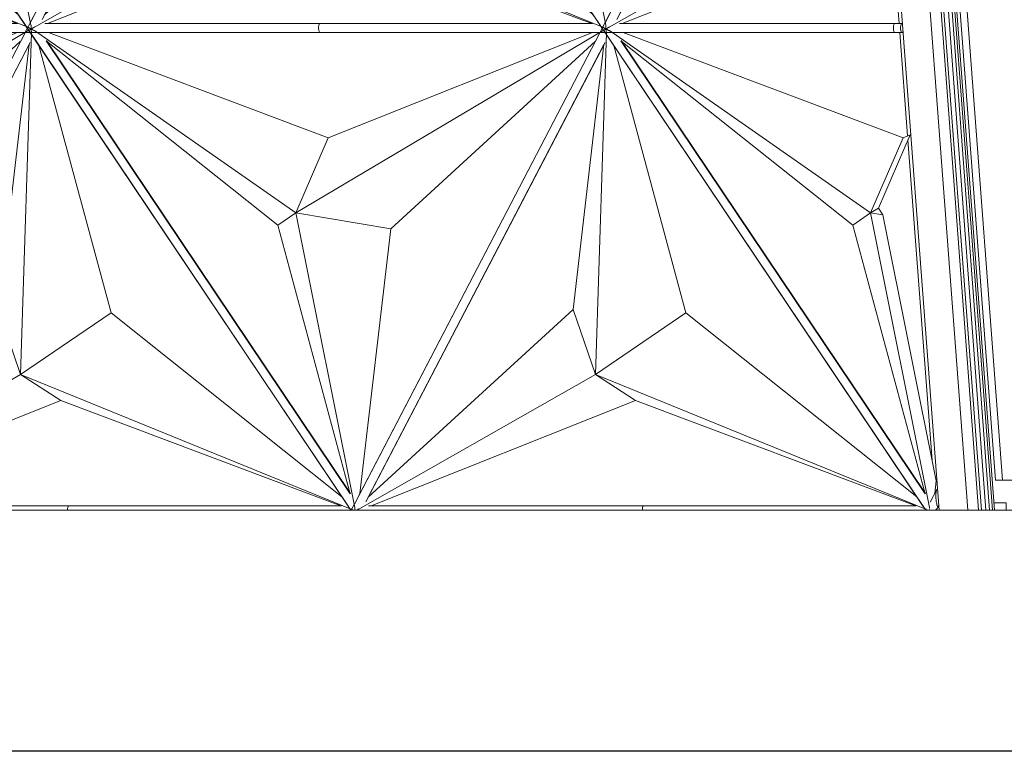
# Model space of a CAD drawing. Header units: inches. Extents: x 424 to 2043, y -237 to 445.
# Tile 303 of 656: x 728.75 to 735.28, y 151.58 to 156.43. Entities that reach past the tile are written whole.
import ezdxf

# ---------------------------------------------------------------- set-up
doc = ezdxf.new("R2010")
doc.units = ezdxf.units.IN
doc.header["$MEASUREMENT"] = 0
for name, color, linetype, lineweight in [('A-GENM', 13, 'Continuous', 9), ('A-GLAZ-CURT', 52, 'Continuous', 9), ('A-GLAZ-CWMG', 51, 'Continuous', 9), ('A-WALL', 113, 'Continuous', 9)]:
    doc.layers.add(name, color=color, linetype=linetype, lineweight=lineweight)

# ---------------------------------------------------------------- blocks, each defined once
blk = doc.blocks.new('Generic Models 1 - Generic Models 1-135348-West')
at = {"layer": 'A-GENM'}
blk.add_line((-0.1133, 1.6), (13.1597, 1.6), dxfattribs=at)
blk = doc.blocks.new('Generic Models 2 - Generic Models 2-140614-West')
at = {"layer": 'A-GENM'}
for p, q in [((5.1711, 17.813), (6.3925, 1.6)), ((6.582, 1.6), (5.3606, 17.813)), ((6.6546, 1.6), (5.4386, 17.7419)), ((5.4608, 17.6946), (6.6733, 1.6)), ((6.7029, 1.6), (5.4905, 17.6946)), ((5.5198, 17.6321), (6.7276, 1.6)), ((6.7466, 1.6), (5.5389, 17.6321)), ((5.5539, 17.6), (6.7593, 1.6))]:
    blk.add_line(p, q, dxfattribs=at)
blk = doc.blocks.new('Generic Models 4 - Generic Models 4-152240-West')
at = {"layer": 'A-GENM'}
for p, q in [((6.766, 1.8), (6.2908, 8.1078)), ((6.337, 8.1078), (6.8122, 1.8)), ((6.8122, 1.8), (6.766, 1.8)), ((6.8122, 1.8), (7.8197, 1.8))]:
    blk.add_line(p, q, dxfattribs=at)
blk = doc.blocks.new('Rectangular Mullion - 50 x 150mm-153543-West')
at = {"layer": 'A-GLAZ-CWMG'}
for q in [(6.7555, 1.65), (6.8375, 1.6)]:
    blk.add_line((6.8375, 1.65), q, dxfattribs=at)
blk = doc.blocks.new('Family2 - Family2-V146-West')
at = {"layer": 'A-GLAZ-CURT'}
for p, q in [((-7.3081, 4.8243), (-5.1068, 1.5462)), ((-7.2423, 4.7831), (-5.5092, 3.5734)), ((-7.2423, 4.7831), (-5.5092, 3.5734)), ((-5.3479, 4.83), (-7.1746, 4.83)), ((-5.3501, 4.8293), (-7.1572, 4.8293)), ((-3.4696, 4.7831), (-5.5092, 3.5734)), ((-3.4696, 4.7831), (-5.5092, 3.5734)), ((-3.543, 4.8293), (-5.3501, 4.8293)), ((-3.5397, 4.83), (-5.3479, 4.83)), ((-7.2062, 4.77), (-5.3479, 4.77)), ((-5.6272, 3.4906), (-7.1657, 4.7156)), ((-5.1472, 1.7096), (-7.1657, 4.7156)), ((-5.1449, 1.7104), (-7.1641, 4.7176)), ((-5.293, 4.0716), (-7.1509, 4.77)), ((-5.3479, 4.77), (-3.4926, 4.77)), ((-5.293, 4.0716), (-3.5404, 4.77)), ((-3.4904, 4.7687), (-5.1128, 1.6535)), ((-4.8783, 3.468), (-3.5197, 4.7121)), ((-5.0436, 1.6566), (-3.4563, 4.7042)), ((-5.0283, 1.6871), (-3.4636, 4.6913)), ((-5.5092, 3.5734), (-5.293, 4.0716)), ((-5.5092, 3.5734), (-5.293, 4.0716)), ((-5.6272, 3.4906), (-5.5092, 3.5734)), ((-5.5092, 3.5734), (-5.6272, 3.4906)), ((-5.5092, 3.5734), (-5.1176, 1.6189)), ((-4.8783, 3.468), (-5.5092, 3.5734)), ((-5.5092, 3.5734), (-5.1176, 1.6189)), ((-5.5092, 3.5734), (-4.8783, 3.468)), ((-5.1472, 1.7096), (-5.6272, 3.4906)), ((-5.0833, 1.7099), (-4.8783, 3.468)), ((-5.1027, 1.5443), (-5.0892, 1.57)), ((-5.1009, 1.5465), (-5.0861, 1.5749))]:
    blk.add_line(p, q, dxfattribs=at)
for start_param, end_param in [(0.222018, 3.141593), (6.243403, 6.505203)]:
    blk.add_ellipse((-5.3479, 4.8), major_axis=(0, 0.03), ratio=0.333723, start_param=start_param, end_param=end_param, dxfattribs=at)
for points, knots in [([(-7.2893, 4.8081), (-7.2879, 4.8071), (-7.2845, 4.8048), (-7.2788, 4.8012), (-7.2723, 4.7973), (-7.2654, 4.7934), (-7.2584, 4.7896), (-7.2514, 4.786), (-7.2449, 4.7829), (-7.2409, 4.7811), (-7.2392, 4.7803)], [0.3428238, 0.3428238, 0.3428238, 0.3428238, 0.375, 0.4166667, 0.4583333, 0.5, 0.5416667, 0.5833333, 0.625, 0.6571762, 0.6571762, 0.6571762, 0.6571762]), ([(-3.4259, 4.808), (-3.4275, 4.8071), (-3.4312, 4.8048), (-3.4371, 4.8012), (-3.4436, 4.7973), (-3.45, 4.7934), (-3.4563, 4.7896), (-3.4623, 4.786), (-3.4674, 4.7829), (-3.4705, 4.7811), (-3.4718, 4.7803)], [0.3430836, 0.3430836, 0.3430836, 0.3430836, 0.375, 0.4166667, 0.4583333, 0.5, 0.5416667, 0.5833333, 0.625, 0.6569164, 0.6569164, 0.6569164, 0.6569164]), ([(-5.1175, 1.6181), (-5.1175, 1.6172), (-5.1175, 1.615), (-5.1174, 1.6117), (-5.1174, 1.6069), (-5.1171, 1.6007), (-5.1166, 1.5934), (-5.116, 1.5861), (-5.1153, 1.5803), (-5.1148, 1.5758), (-5.1141, 1.5715), (-5.1134, 1.5673), (-5.1127, 1.5635), (-5.1118, 1.5599), (-5.111, 1.5566), (-5.1101, 1.5537), (-5.1092, 1.5511), (-5.1083, 1.5488), (-5.1074, 1.5471), (-5.1065, 1.5456), (-5.1049, 1.5438), (-5.1035, 1.5437), (-5.1027, 1.5443)], [-0.6422027, -0.6422027, -0.6422027, -0.6422027, -0.625, -0.6041667, -0.5833333, -0.5416667, -0.5, -0.4583333, -0.4166667, -0.3958333, -0.375, -0.3333333, -0.3125, -0.2916667, -0.25, -0.2291667, -0.2083333, -0.1666667, -0.1458333, -0.125, -0.0833333, 0, 0, 0, 0])]:
    blk.add_open_spline(points, degree=3, knots=knots, dxfattribs=at)
blk.add_open_spline([(-5.1027, 1.5443), (-5.1018, 1.5449), (-5.101, 1.5461), (-5.1003, 1.5479)], degree=3, dxfattribs=at)
blk = doc.blocks.new('Family2 - Family2-V142-West')
at = {"layer": 'A-GLAZ-CURT'}
for p, q in [((-53.0932, 4.8243), (-50.9281, 1.6)), ((-53.0274, 4.7831), (-51.2942, 3.5734)), ((-53.0274, 4.7831), (-51.2942, 3.5734)), ((-51.133, 4.83), (-52.9596, 4.83)), ((-51.1352, 4.8293), (-52.9423, 4.8293)), ((-49.2547, 4.7831), (-51.2942, 3.5734)), ((-49.2547, 4.7831), (-51.2942, 3.5734)), ((-49.3281, 4.8293), (-51.1352, 4.8293)), ((-49.3248, 4.83), (-51.133, 4.83)), ((-52.9913, 4.77), (-51.133, 4.77)), ((-51.4123, 3.4906), (-52.9508, 4.7156)), ((-50.9323, 1.7096), (-52.9508, 4.7156)), ((-50.9299, 1.7104), (-52.9492, 4.7176)), ((-51.0781, 4.0716), (-52.936, 4.77)), ((-51.133, 4.77), (-49.2777, 4.77)), ((-51.0781, 4.0716), (-49.3255, 4.77)), ((-49.2754, 4.7687), (-50.8979, 1.6535)), ((-50.6634, 3.468), (-49.3048, 4.7121)), ((-50.8286, 1.6566), (-49.2414, 4.7042)), ((-50.8133, 1.6871), (-49.2486, 4.6913)), ((-51.2942, 3.5734), (-51.0781, 4.0716)), ((-51.2942, 3.5734), (-51.0781, 4.0716)), ((-51.4123, 3.4906), (-51.2942, 3.5734)), ((-51.2942, 3.5734), (-51.4123, 3.4906)), ((-51.2942, 3.5734), (-50.9027, 1.6189)), ((-50.6634, 3.468), (-51.2942, 3.5734)), ((-51.2942, 3.5734), (-50.9027, 1.6189)), ((-51.2942, 3.5734), (-50.6634, 3.468)), ((-50.9323, 1.7096), (-51.4123, 3.4906)), ((-50.8684, 1.7099), (-50.6634, 3.468))]:
    blk.add_line(p, q, dxfattribs=at)
for start_param, end_param in [(0.222018, 3.141593), (6.243403, 6.505203)]:
    blk.add_ellipse((-51.133, 4.8), major_axis=(0, 0.03), ratio=0.333723, start_param=start_param, end_param=end_param, dxfattribs=at)
for points, knots in [([(-53.0744, 4.8081), (-53.073, 4.8071), (-53.0696, 4.8048), (-53.0639, 4.8012), (-53.0573, 4.7973), (-53.0505, 4.7934), (-53.0435, 4.7896), (-53.0364, 4.786), (-53.03, 4.7829), (-53.026, 4.7811), (-53.0242, 4.7803)], [0.3428238, 0.3428238, 0.3428238, 0.3428238, 0.375, 0.4166667, 0.4583333, 0.5, 0.5416667, 0.5833333, 0.625, 0.6571762, 0.6571762, 0.6571762, 0.6571762]), ([(-49.2109, 4.808), (-49.2125, 4.8071), (-49.2162, 4.8048), (-49.2222, 4.8012), (-49.2286, 4.7973), (-49.2351, 4.7934), (-49.2413, 4.7896), (-49.2473, 4.786), (-49.2525, 4.7829), (-49.2555, 4.7811), (-49.2568, 4.7803)], [0.3430836, 0.3430836, 0.3430836, 0.3430836, 0.375, 0.4166667, 0.4583333, 0.5, 0.5416667, 0.5833333, 0.625, 0.6569164, 0.6569164, 0.6569164, 0.6569164]), ([(-50.9025, 1.6181), (-50.9025, 1.6172), (-50.9026, 1.615), (-50.9025, 1.6117), (-50.9024, 1.6069), (-50.9023, 1.6029), (-50.9021, 1.6002), (-50.9021, 1.6)], [-0.6422027, -0.6422027, -0.6422027, -0.6422027, -0.625, -0.6041667, -0.5833333, -0.5416667, -0.537574, -0.537574, -0.537574, -0.537574])]:
    blk.add_open_spline(points, degree=3, knots=knots, dxfattribs=at)
blk = doc.blocks.new('Family2 - Family2-V140-West')
at = {"layer": 'A-GLAZ-CURT'}
for p, q in [((-62.8728, 8.0243), (-60.6715, 4.7462)), ((-62.807, 7.9831), (-61.0739, 6.7734)), ((-62.807, 7.9831), (-61.0739, 6.7734)), ((-60.9126, 8.03), (-62.7392, 8.03)), ((-60.9148, 8.0293), (-62.7219, 8.0293)), ((-59.0343, 7.9831), (-61.0739, 6.7734)), ((-59.0343, 7.9831), (-61.0739, 6.7734)), ((-59.1077, 8.0293), (-60.9148, 8.0293)), ((-59.1044, 8.03), (-60.9126, 8.03)), ((-62.7709, 7.97), (-60.9126, 7.97)), ((-61.1919, 6.6906), (-62.7304, 7.9156)), ((-60.7119, 4.9096), (-62.7304, 7.9156)), ((-60.7095, 4.9104), (-62.7288, 7.9176)), ((-60.8577, 7.2716), (-62.7156, 7.97)), ((-60.9126, 7.97), (-59.0573, 7.97)), ((-60.8577, 7.2716), (-59.1051, 7.97)), ((-59.0543, 7.97), (-60.6775, 4.8535)), ((-60.443, 6.668), (-59.0844, 7.9121)), ((-60.6083, 4.8566), (-59.021, 7.9042)), ((-60.593, 4.8871), (-59.0283, 7.8913)), ((-61.0739, 6.7734), (-60.8577, 7.2716)), ((-61.0739, 6.7734), (-60.8577, 7.2716)), ((-61.1919, 6.6906), (-61.0739, 6.7734)), ((-61.0739, 6.7734), (-61.1919, 6.6906)), ((-61.0739, 6.7734), (-60.6823, 4.8189)), ((-60.443, 6.668), (-61.0739, 6.7734)), ((-61.0739, 6.7734), (-60.6823, 4.8189)), ((-61.0739, 6.7734), (-60.443, 6.668)), ((-60.7119, 4.9096), (-61.1919, 6.6906)), ((-60.648, 4.9099), (-60.443, 6.668))]:
    blk.add_line(p, q, dxfattribs=at)
for start_param, end_param in [(0.222018, 3.141593), (6.243403, 6.505203)]:
    blk.add_ellipse((-60.9126, 8), major_axis=(0, 0.03), ratio=0.333723, start_param=start_param, end_param=end_param, dxfattribs=at)
for points, knots in [([(-62.854, 8.0081), (-62.8526, 8.0071), (-62.8492, 8.0048), (-62.8435, 8.0012), (-62.837, 7.9973), (-62.8301, 7.9934), (-62.8231, 7.9896), (-62.8161, 7.986), (-62.8096, 7.9829), (-62.8056, 7.9811), (-62.8039, 7.9803)], [0.3428238, 0.3428238, 0.3428238, 0.3428238, 0.375, 0.4166667, 0.4583333, 0.5, 0.5416667, 0.5833333, 0.625, 0.6571762, 0.6571762, 0.6571762, 0.6571762]), ([(-58.9906, 8.008), (-58.9921, 8.0071), (-58.9959, 8.0048), (-59.0018, 8.0012), (-59.0083, 7.9973), (-59.0147, 7.9934), (-59.021, 7.9896), (-59.0269, 7.986), (-59.0321, 7.9829), (-59.0352, 7.9811), (-59.0364, 7.9803)], [0.3430836, 0.3430836, 0.3430836, 0.3430836, 0.375, 0.4166667, 0.4583333, 0.5, 0.5416667, 0.5833333, 0.625, 0.6569164, 0.6569164, 0.6569164, 0.6569164]), ([(-60.6822, 4.8181), (-60.6822, 4.8172), (-60.6822, 4.815), (-60.6821, 4.8117), (-60.6821, 4.8069), (-60.6818, 4.8007), (-60.6813, 4.7934), (-60.6807, 4.7861), (-60.68, 4.7803), (-60.6795, 4.7758), (-60.679, 4.7728), (-60.6787, 4.7709), (-60.6785, 4.7701)], [-0.6422027, -0.6422027, -0.6422027, -0.6422027, -0.625, -0.6041667, -0.5833333, -0.5416667, -0.5, -0.4583333, -0.4166667, -0.3958333, -0.375, -0.3584838, -0.3584838, -0.3584838, -0.3584838])]:
    blk.add_open_spline(points, degree=3, knots=knots, dxfattribs=at)
blk = doc.blocks.new('Family2 - Family2-V151-West')
at = {"layer": 'A-GLAZ-CURT'}
for p, q in [((1.9894, 8.0243), (4.1907, 4.7462)), ((2.0552, 7.9831), (3.7883, 6.7734)), ((2.0552, 7.9831), (3.7883, 6.7734)), ((3.9496, 8.03), (2.1229, 8.03)), ((3.9474, 8.0293), (2.1403, 8.0293)), ((5.8279, 7.9831), (3.7883, 6.7734)), ((5.8279, 7.9831), (3.7883, 6.7734)), ((5.7545, 8.0293), (3.9474, 8.0293)), ((5.7578, 8.03), (3.9496, 8.03)), ((5.882, 7.9826), (5.9067, 8.03)), ((5.8905, 8), (5.9057, 8.0293)), ((5.9067, 8.03), (5.8938, 8.03)), ((5.9057, 8.0293), (5.903, 8.0293)), ((2.0913, 7.97), (3.9496, 7.97)), ((3.6703, 6.6906), (2.1318, 7.9156)), ((4.1503, 4.9096), (2.1318, 7.9156)), ((4.1526, 4.9104), (2.1333, 7.9176)), ((4.0044, 7.2716), (2.1466, 7.97)), ((3.9496, 7.97), (5.8049, 7.97)), ((4.0044, 7.2716), (5.7571, 7.97)), ((5.8078, 7.97), (4.1847, 4.8535)), ((4.4192, 6.668), (5.7778, 7.9121)), ((4.2539, 4.8566), (5.8412, 7.9042)), ((4.2692, 4.8871), (5.8339, 7.8913)), ((3.7883, 6.7734), (4.0044, 7.2716)), ((3.7883, 6.7734), (4.0044, 7.2716)), ((3.6703, 6.6906), (3.7883, 6.7734)), ((3.7883, 6.7734), (3.6703, 6.6906)), ((3.7883, 6.7734), (4.1799, 4.8189)), ((4.4192, 6.668), (3.7883, 6.7734)), ((3.7883, 6.7734), (4.1799, 4.8189)), ((3.7883, 6.7734), (4.4192, 6.668)), ((4.1503, 4.9096), (3.6703, 6.6906)), ((4.2142, 4.9099), (4.4192, 6.668))]:
    blk.add_line(p, q, dxfattribs=at)
for start_param, end_param in [(0.222018, 3.141593), (6.243403, 6.505203)]:
    blk.add_ellipse((3.9496, 8), major_axis=(0, 0.03), ratio=0.333723, start_param=start_param, end_param=end_param, dxfattribs=at)
for points, knots in [([(2.0082, 8.0081), (2.0096, 8.0071), (2.013, 8.0048), (2.0187, 8.0012), (2.0252, 7.9973), (2.0321, 7.9934), (2.0391, 7.9896), (2.0461, 7.986), (2.0526, 7.9829), (2.0566, 7.9811), (2.0583, 7.9803)], [0.3428238, 0.3428238, 0.3428238, 0.3428238, 0.375, 0.4166667, 0.4583333, 0.5, 0.5416667, 0.5833333, 0.625, 0.6571762, 0.6571762, 0.6571762, 0.6571762]), ([(5.8561, 7.9986), (5.8554, 7.9982), (5.8525, 7.9964), (5.8475, 7.9934), (5.8412, 7.9896), (5.8352, 7.986), (5.8301, 7.9829), (5.827, 7.9811), (5.8257, 7.9803)], [0.4442257, 0.4442257, 0.4442257, 0.4442257, 0.4583333, 0.5, 0.5416667, 0.5833333, 0.625, 0.6569164, 0.6569164, 0.6569164, 0.6569164]), ([(5.9057, 8.0293), (5.9049, 8.0287), (5.9032, 8.0276), (5.9007, 8.026), (5.9002, 8.0257)], [0, 0, 0, 0, 0.0833333, 0.1016968, 0.1016968, 0.1016968, 0.1016968]), ([(4.18, 4.8181), (4.18, 4.8172), (4.18, 4.815), (4.18, 4.8117), (4.1801, 4.8069), (4.1804, 4.8007), (4.1808, 4.7934), (4.1815, 4.7861), (4.1821, 4.7803), (4.1827, 4.7758), (4.1832, 4.7728), (4.1835, 4.7709), (4.1836, 4.7701)], [-0.6422027, -0.6422027, -0.6422027, -0.6422027, -0.625, -0.6041667, -0.5833333, -0.5416667, -0.5, -0.4583333, -0.4166667, -0.3958333, -0.375, -0.3584838, -0.3584838, -0.3584838, -0.3584838])]:
    blk.add_open_spline(points, degree=3, knots=knots, dxfattribs=at)
for points in [[(5.8731, 8.0089), (5.8726, 8.0086), (5.8721, 8.0083), (5.8716, 8.008)], [(5.8846, 8.016), (5.8843, 8.0158), (5.8839, 8.0156), (5.8835, 8.0153)], [(5.9066, 8.03), (5.9069, 8.0301), (5.9066, 8.0298), (5.9057, 8.0293)]]:
    blk.add_open_spline(points, degree=3, dxfattribs=at)
blk = doc.blocks.new('Family2 - Family2-V156-West')
at = {"layer": 'A-GLAZ-CURT'}
for p, q in [((0.3608, 4.8372), (0.3267, 4.7717)), ((0.3693, 4.8535), (0.3618, 4.8392)), ((0.3251, 4.7687), (-1.3048, 1.6392)), ((0.2957, 2.5007), (0.3683, 4.7702)), ((0.2957, 2.5007), (0.3683, 4.7702)), ((0.3752, 4.7462), (2.4715, 1.6243)), ((2.4836, 1.7096), (0.4651, 4.7156)), ((2.486, 1.7104), (0.4667, 4.7176)), ((-1.2281, 1.6566), (0.3591, 4.7042)), ((-1.2128, 1.6871), (0.3518, 4.6913)), ((0.3518, 4.6913), (0.1467, 2.932)), ((0.4173, 4.6838), (0.8956, 2.9094)), ((0.1467, 2.932), (-1.2128, 1.6871)), ((0.1467, 2.932), (0.2957, 2.5007)), ((0.2957, 2.5007), (0.1467, 2.932)), ((0.8956, 2.9094), (0.2957, 2.5007)), ((0.2957, 2.5007), (0.8956, 2.9094)), ((0.8956, 2.9094), (2.4285, 1.6889)), ((-1.2789, 1.6054), (0.2957, 2.5007)), ((-1.2789, 1.6054), (0.2957, 2.5007)), ((2.493, 1.6049), (0.2957, 2.5007)), ((0.2957, 2.5007), (0.5614, 2.3284)), ((2.493, 1.6049), (0.2957, 2.5007)), ((0.2957, 2.5007), (0.5614, 2.3284)), ((0.5614, 2.3284), (-1.193, 1.6293)), ((0.5614, 2.3284), (2.4212, 1.6293)), ((-1.3059, 1.6372), (-1.3409, 1.57)), ((-1.3409, 1.57), (-0.1133, 1.57)), ((0.6163, 1.63), (-1.2104, 1.63)), ((0.6141, 1.6293), (-1.193, 1.6293)), ((2.4212, 1.6293), (0.6141, 1.6293)), ((2.4245, 1.63), (0.6163, 1.63))]:
    blk.add_line(p, q, dxfattribs=at)
for start_param, end_param in [(0.222018, 1.571066), (6.243403, 6.505203)]:
    blk.add_ellipse((0.6163, 1.6), major_axis=(0, 0.03), ratio=0.333723, start_param=start_param, end_param=end_param, dxfattribs=at)
for points, knots in [([(0.3682, 4.7701), (0.3681, 4.7709), (0.3678, 4.7728), (0.3673, 4.7758), (0.3667, 4.7803), (0.366, 4.7861), (0.3654, 4.7934), (0.365, 4.8007), (0.3647, 4.8069), (0.3646, 4.8117), (0.3646, 4.815), (0.3646, 4.8172), (0.3646, 4.8181)], [-0.6415162, -0.6415162, -0.6415162, -0.6415162, -0.625, -0.6041667, -0.5833333, -0.5416667, -0.5, -0.4583333, -0.4166667, -0.3958333, -0.375, -0.3577973, -0.3577973, -0.3577973, -0.3577973]), ([(-1.3409, 1.57), (-1.3409, 1.57), (-1.3408, 1.57), (-1.3402, 1.5703), (-1.3392, 1.5708), (-1.338, 1.5715), (-1.3364, 1.5724), (-1.3343, 1.5736), (-1.3321, 1.5749), (-1.3294, 1.5765), (-1.3265, 1.5783), (-1.3234, 1.5801), (-1.3191, 1.5827), (-1.3135, 1.586), (-1.3075, 1.5896), (-1.3012, 1.5934), (-1.2948, 1.5973), (-1.2883, 1.6012), (-1.2824, 1.6048), (-1.2787, 1.6071), (-1.2771, 1.608)], [0.0598778, 0.0598778, 0.0598778, 0.0598778, 0.0833333, 0.125, 0.1458333, 0.1666667, 0.2083333, 0.2291667, 0.25, 0.2916667, 0.3125, 0.3333333, 0.375, 0.4166667, 0.4583333, 0.5, 0.5416667, 0.5833333, 0.625, 0.6569164, 0.6569164, 0.6569164, 0.6569164]), ([(2.5028, 1.6), (2.5022, 1.6004), (2.4994, 1.6021), (2.4951, 1.6048), (2.4917, 1.6071), (2.4903, 1.6081)], [0.5705846, 0.5705846, 0.5705846, 0.5705846, 0.58333333, 0.625, 0.65717622, 0.65717622, 0.65717622, 0.65717622])]:
    blk.add_open_spline(points, degree=3, knots=knots, dxfattribs=at)
blk = doc.blocks.new('Family2 - Family2-V157-West')
at = {"layer": 'A-GLAZ-CURT'}
for p, q in [((4.1762, 4.8372), (4.1421, 4.7717)), ((4.1847, 4.8535), (4.1772, 4.8392)), ((4.1405, 4.7687), (2.5106, 1.6392)), ((4.1112, 2.5007), (4.1837, 4.7702)), ((4.1112, 2.5007), (4.1837, 4.7702)), ((4.1907, 4.7462), (6.287, 1.6243)), ((6.2991, 1.7096), (4.2806, 4.7156)), ((6.3014, 1.7104), (4.2821, 4.7176)), ((2.5873, 1.6566), (4.1746, 4.7042)), ((2.6026, 1.6871), (4.1673, 4.6913)), ((4.1673, 4.6913), (3.9621, 2.932)), ((4.2328, 4.6838), (4.711, 2.9094)), ((3.9621, 2.932), (2.6026, 1.6871)), ((3.9621, 2.932), (4.1112, 2.5007)), ((4.1112, 2.5007), (3.9621, 2.932)), ((4.711, 2.9094), (4.1112, 2.5007)), ((4.1112, 2.5007), (4.711, 2.9094)), ((4.711, 2.9094), (6.2434, 1.6892)), ((2.5357, 1.6049), (4.1112, 2.5007)), ((2.5357, 1.6049), (4.1112, 2.5007)), ((6.308, 1.6051), (4.1112, 2.5007)), ((4.1112, 2.5007), (4.3768, 2.3284)), ((6.308, 1.6051), (4.1112, 2.5007)), ((4.1112, 2.5007), (4.3768, 2.3284)), ((4.3768, 2.3284), (2.6224, 1.6293)), ((4.3768, 2.3284), (6.2366, 1.6293)), ((2.5096, 1.6372), (2.4902, 1.6)), ((4.4317, 1.63), (2.6051, 1.63)), ((4.4295, 1.6293), (2.6224, 1.6293)), ((6.2366, 1.6293), (4.4295, 1.6293)), ((6.2399, 1.63), (4.4317, 1.63)), ((6.3756, 1.6), (6.3704, 1.6077))]:
    blk.add_line(p, q, dxfattribs=at)
for start_param, end_param in [(0.222018, 1.571066), (6.243403, 6.505203)]:
    blk.add_ellipse((4.4317, 1.6), major_axis=(0, 0.03), ratio=0.333723, start_param=start_param, end_param=end_param, dxfattribs=at)
for points, knots in [([(4.1836, 4.7701), (4.1835, 4.7709), (4.1832, 4.7728), (4.1827, 4.7758), (4.1821, 4.7803), (4.1815, 4.7861), (4.1808, 4.7934), (4.1804, 4.8007), (4.1801, 4.8069), (4.18, 4.8117), (4.18, 4.815), (4.18, 4.8172), (4.18, 4.8181)], [-0.6415162, -0.6415162, -0.6415162, -0.6415162, -0.625, -0.6041667, -0.5833333, -0.5416667, -0.5, -0.4583333, -0.4166667, -0.3958333, -0.375, -0.3577973, -0.3577973, -0.3577973, -0.3577973]), ([(2.5251, 1.6), (2.5258, 1.6004), (2.5286, 1.6021), (2.533, 1.6048), (2.5367, 1.6071), (2.5383, 1.608)], [0.5705846, 0.5705846, 0.5705846, 0.5705846, 0.58333333, 0.625, 0.65691645, 0.65691645, 0.65691645, 0.65691645]), ([(6.3183, 1.6), (6.3176, 1.6004), (6.3161, 1.6013), (6.3147, 1.6022), (6.3139, 1.6027)], [0.5705846, 0.5705846, 0.5705846, 0.5705846, 0.58333333, 0.59907704, 0.59907704, 0.59907704, 0.59907704])]:
    blk.add_open_spline(points, degree=3, knots=knots, dxfattribs=at)
blk.add_open_spline([(6.3074, 1.6069), (6.3069, 1.6073), (6.3063, 1.6077), (6.3057, 1.6081)], degree=3, dxfattribs=at)
blk = doc.blocks.new('Family2 - Family2-V161-West')
at = {"layer": 'A-GLAZ-CURT'}
for p, q in [((-24.6721, 8.0535), (-24.6795, 8.0392)), ((-24.6805, 8.0372), (-24.7147, 7.9717)), ((-24.7157, 7.9696), (-26.3458, 4.8398)), ((-24.7456, 5.7007), (-24.6731, 7.9691)), ((-24.7456, 5.7007), (-24.6731, 7.9691)), ((-24.6661, 7.9462), (-22.5698, 4.8243)), ((-22.5577, 4.9096), (-24.5762, 7.9156)), ((-22.5553, 4.9104), (-24.5746, 7.9176)), ((-26.2695, 4.8566), (-24.6822, 7.9042)), ((-26.2542, 4.8871), (-24.6895, 7.8913)), ((-24.6895, 7.8913), (-24.8946, 6.132)), ((-24.624, 7.8838), (-24.1458, 6.1094)), ((-24.8946, 6.132), (-26.2542, 4.8871)), ((-24.8946, 6.132), (-24.7456, 5.7007)), ((-24.7456, 5.7007), (-24.8946, 6.132)), ((-24.1458, 6.1094), (-24.7456, 5.7007)), ((-24.7456, 5.7007), (-24.1458, 6.1094)), ((-24.1458, 6.1094), (-22.6128, 4.8889)), ((-26.3202, 4.8054), (-24.7456, 5.7007)), ((-26.3202, 4.8054), (-24.7456, 5.7007)), ((-22.5484, 4.8049), (-24.7456, 5.7007)), ((-24.7456, 5.7007), (-24.4799, 5.5284)), ((-22.5484, 4.8049), (-24.7456, 5.7007)), ((-24.7456, 5.7007), (-24.4799, 5.5284)), ((-24.4799, 5.5284), (-26.2343, 4.8293)), ((-24.4799, 5.5284), (-22.6201, 4.8293)), ((-26.3472, 4.8372), (-26.3813, 4.7717)), ((-24.425, 4.83), (-26.2517, 4.83)), ((-24.4272, 4.8293), (-26.2343, 4.8293)), ((-22.6201, 4.8293), (-24.4272, 4.8293)), ((-22.6168, 4.83), (-24.425, 4.83)), ((-26.3822, 4.77), (-26.3007, 4.77)), ((-26.2978, 4.77), (-24.425, 4.77)), ((-24.425, 4.77), (-22.5697, 4.77)), ((-22.5674, 4.77), (-22.4853, 4.77)), ((-22.4824, 4.77), (-22.4679, 4.77))]:
    blk.add_line(p, q, dxfattribs=at)
for start_param, end_param in [(0.222018, 3.141593), (6.243403, 6.505203)]:
    blk.add_ellipse((-24.425, 4.8), major_axis=(0, 0.03), ratio=0.333723, start_param=start_param, end_param=end_param, dxfattribs=at)
for points, knots in [([(-24.6731, 7.9701), (-24.6732, 7.9709), (-24.6736, 7.9728), (-24.674, 7.9758), (-24.6746, 7.9803), (-24.6753, 7.9861), (-24.6759, 7.9934), (-24.6764, 8.0007), (-24.6766, 8.0069), (-24.6767, 8.0117), (-24.6767, 8.015), (-24.6767, 8.0172), (-24.6767, 8.0181)], [-0.6415162, -0.6415162, -0.6415162, -0.6415162, -0.625, -0.6041667, -0.5833333, -0.5416667, -0.5, -0.4583333, -0.4166667, -0.3958333, -0.375, -0.3577973, -0.3577973, -0.3577973, -0.3577973]), ([(-26.3643, 4.7803), (-26.363, 4.7811), (-26.36, 4.7829), (-26.3548, 4.786), (-26.3488, 4.7896), (-26.3425, 4.7934), (-26.3361, 4.7973), (-26.3296, 4.8012), (-26.3237, 4.8048), (-26.32, 4.8071), (-26.3184, 4.808)], [0.3430836, 0.3430836, 0.3430836, 0.3430836, 0.375, 0.4166667, 0.4583333, 0.5, 0.5416667, 0.5833333, 0.625, 0.6569164, 0.6569164, 0.6569164, 0.6569164]), ([(-22.5009, 4.7803), (-22.5026, 4.7811), (-22.5066, 4.7829), (-22.5131, 4.786), (-22.5201, 4.7896), (-22.5271, 4.7934), (-22.534, 4.7973), (-22.5405, 4.8012), (-22.5462, 4.8048), (-22.5496, 4.8071), (-22.551, 4.8081)], [0.3428238, 0.3428238, 0.3428238, 0.3428238, 0.375, 0.4166667, 0.4583333, 0.5, 0.5416667, 0.5833333, 0.625, 0.6571762, 0.6571762, 0.6571762, 0.6571762])]:
    blk.add_open_spline(points, degree=3, knots=knots, dxfattribs=at)
blk = doc.blocks.new('Family2 - Family2-V165-West')
at = {"layer": 'A-GLAZ-CURT'}
for p, q in [((2.0359, 8.0535), (2.0285, 8.0392)), ((2.0274, 8.0372), (1.9933, 7.9717)), ((1.9922, 7.9696), (0.3618, 4.8392)), ((1.9624, 5.7007), (2.0349, 7.9691)), ((1.9624, 5.7007), (2.0349, 7.9691)), ((2.0419, 7.9462), (4.1382, 4.8243)), ((4.1503, 4.9096), (2.1318, 7.9156)), ((4.1526, 4.9104), (2.1338, 7.9169)), ((0.4385, 4.8566), (2.0258, 7.9042)), ((0.4538, 4.8871), (2.0185, 7.8913)), ((2.0185, 7.8913), (1.8133, 6.132)), ((2.084, 7.8838), (2.5622, 6.1094)), ((1.8133, 6.132), (0.4538, 4.8871)), ((1.8133, 6.132), (1.9624, 5.7007)), ((1.9624, 5.7007), (1.8133, 6.132)), ((2.5622, 6.1094), (1.9624, 5.7007)), ((1.9624, 5.7007), (2.5622, 6.1094)), ((2.5622, 6.1094), (4.0951, 4.8889)), ((0.3877, 4.8054), (1.9624, 5.7007)), ((0.3877, 4.8054), (1.9624, 5.7007)), ((4.1596, 4.8049), (1.9624, 5.7007)), ((1.9624, 5.7007), (2.2281, 5.5284)), ((4.1596, 4.8049), (1.9624, 5.7007)), ((1.9624, 5.7007), (2.2281, 5.5284)), ((2.2281, 5.5284), (0.4736, 4.8293)), ((2.2281, 5.5284), (4.0878, 4.8293)), ((0.3608, 4.8372), (0.3267, 4.7717)), ((2.2829, 4.83), (0.4563, 4.83)), ((2.2807, 4.8293), (0.4736, 4.8293)), ((4.0878, 4.8293), (2.2807, 4.8293)), ((4.0912, 4.83), (2.2829, 4.83)), ((0.3258, 4.77), (0.4072, 4.77)), ((0.4101, 4.77), (2.2829, 4.77)), ((2.2829, 4.77), (4.1382, 4.77)), ((4.1406, 4.77), (4.2227, 4.77)), ((4.2256, 4.77), (4.2401, 4.77))]:
    blk.add_line(p, q, dxfattribs=at)
for start_param, end_param in [(0.222018, 3.141593), (6.243403, 6.505203)]:
    blk.add_ellipse((2.2829, 4.8), major_axis=(0, 0.03), ratio=0.333723, start_param=start_param, end_param=end_param, dxfattribs=at)
for points, knots in [([(2.0348, 7.9701), (2.0347, 7.9709), (2.0344, 7.9728), (2.0339, 7.9758), (2.0334, 7.9803), (2.0327, 7.9861), (2.0321, 7.9934), (2.0316, 8.0007), (2.0313, 8.0069), (2.0313, 8.0117), (2.0312, 8.015), (2.0312, 8.0172), (2.0312, 8.0181)], [-0.6415162, -0.6415162, -0.6415162, -0.6415162, -0.625, -0.6041667, -0.5833333, -0.5416667, -0.5, -0.4583333, -0.4166667, -0.3958333, -0.375, -0.3577973, -0.3577973, -0.3577973, -0.3577973]), ([(0.3437, 4.7803), (0.3449, 4.7811), (0.348, 4.7829), (0.3532, 4.786), (0.3592, 4.7896), (0.3654, 4.7934), (0.3718, 4.7973), (0.3783, 4.8012), (0.3843, 4.8048), (0.388, 4.8071), (0.3895, 4.808)], [0.3430836, 0.3430836, 0.3430836, 0.3430836, 0.375, 0.4166667, 0.4583333, 0.5, 0.5416667, 0.5833333, 0.625, 0.6569164, 0.6569164, 0.6569164, 0.6569164]), ([(4.2071, 4.7803), (4.2054, 4.7811), (4.2013, 4.7829), (4.1949, 4.786), (4.1878, 4.7896), (4.1808, 4.7934), (4.174, 4.7973), (4.1674, 4.8012), (4.1618, 4.8048), (4.1584, 4.8071), (4.157, 4.8081)], [0.3428238, 0.3428238, 0.3428238, 0.3428238, 0.375, 0.4166667, 0.4583333, 0.5, 0.5416667, 0.5833333, 0.625, 0.6571762, 0.6571762, 0.6571762, 0.6571762])]:
    blk.add_open_spline(points, degree=3, knots=knots, dxfattribs=at)

msp = doc.modelspace()

# ---------------------------------------------------------------- linework, layer by layer
msp.add_line((767.6909, 151.577), (653.0366, 151.577))
at = {"layer": 'A-GLAZ-CURT'}
for p, q in [((734.2677, 159.5467), (732.6373, 156.4163)), ((732.6632, 156.3824), (734.2379, 157.2778)), ((732.6632, 156.3824), (734.2379, 157.2778)), ((734.5035, 157.1054), (732.7491, 156.4063)), ((732.5983, 156.4013), (734.7634, 153.177)), ((732.6363, 156.4143), (732.6022, 156.3487)), ((734.5584, 156.407), (732.7318, 156.407)), ((734.5584, 156.407), (732.7318, 156.407)), ((734.5562, 156.4063), (732.7491, 156.4063)), ((734.5562, 156.4063), (732.7491, 156.4063)), ((734.6041, 156.4063), (734.5562, 156.4063)), ((734.6041, 156.4063), (734.5562, 156.4063)), ((734.6063, 156.407), (734.5584, 156.407)), ((734.6063, 156.407), (734.5584, 156.407)), ((732.6013, 156.347), (732.6827, 156.347)), ((732.664, 156.3601), (734.3972, 155.1504)), ((732.664, 156.3601), (734.3972, 155.1504)), ((732.6856, 156.347), (734.5584, 156.347)), ((732.7001, 156.347), (734.5584, 156.347)), ((734.6133, 155.6486), (732.7554, 156.3471)), ((734.5584, 156.347), (734.6063, 156.347)), ((734.5584, 156.347), (734.6063, 156.347)), ((734.607, 156.3478), (734.6085, 156.3478)), ((734.607, 156.3478), (734.6085, 156.3478)), ((734.7591, 153.2866), (732.7406, 156.2926)), ((734.2792, 155.0676), (732.7406, 156.2926)), ((734.7615, 153.2874), (732.7422, 156.2946)), ((734.3972, 155.1504), (734.6133, 155.6486)), ((734.3972, 155.1504), (734.6133, 155.6486)), ((734.6598, 155.6672), (734.4495, 155.1814)), ((734.6133, 155.6486), (734.6598, 155.6672)), ((734.4495, 155.1814), (734.3972, 155.1504)), ((734.4495, 155.1814), (734.3972, 155.1504)), ((734.4797, 155.1366), (734.4495, 155.1814)), ((734.3972, 155.1504), (734.2792, 155.0676)), ((734.2792, 155.0676), (734.3972, 155.1504)), ((734.3972, 155.1504), (734.4797, 155.1366)), ((734.4797, 155.1366), (734.3972, 155.1504)), ((734.3972, 155.1504), (734.7887, 153.1959)), ((734.3972, 155.1504), (734.7887, 153.1959)), ((734.8328, 153.3708), (734.4797, 155.1366)), ((734.7591, 153.2866), (734.2792, 155.0676)), ((734.823, 153.2871), (734.8328, 153.3708)), ((734.8354, 153.3109), (734.7935, 153.2305)), ((734.8371, 153.3131), (734.8363, 153.3116)), ((734.8327, 153.177), (734.8455, 153.2016)), ((734.8333, 153.177), (734.8473, 153.2038)), ((734.8472, 153.2038), (734.8455, 153.2016))]:
    msp.add_line(p, q, dxfattribs=at)
at = {"layer": 'A-GLAZ-CURT', "flags": 128}
for points in [[(734.8455, 153.2016), (734.8437, 153.2014), (734.8417, 153.203), (734.8398, 153.2065), (734.8379, 153.2117), (734.8361, 153.2185), (734.8345, 153.2266), (734.8331, 153.2357), (734.832, 153.2456), (734.8312, 153.2559), (734.8308, 153.2663), (734.8307, 153.2763), (734.831, 153.2857), (734.8316, 153.2941), (734.8326, 153.3013), (734.8339, 153.3069), (734.8354, 153.3109), (734.8371, 153.3131)], [(734.8371, 153.3131), (734.839, 153.3134), (734.8409, 153.3117), (734.8427, 153.3087)], [(734.8499, 153.2127), (734.8488, 153.2078), (734.8473, 153.2038)]]:
    msp.add_lwpolyline(points, dxfattribs=at)
at = {"layer": 'A-GLAZ-CURT'}
for centre, start_param, end_param in [((734.5584, 156.377), 0.222018, 3.101811), ((734.5584, 156.377), 0.222018, 3.101811), ((734.5584, 156.377), 6.243403, 6.505203), ((734.5584, 156.377), 6.243403, 6.505203), ((734.6063, 156.377), 0.222018, 3.36361), ((734.6063, 156.377), 0.222018, 3.36361), ((734.6063, 156.377), 5.981604, 6.505203), ((734.6063, 156.377), 5.981604, 6.505203), ((734.6063, 156.377), 3.36361, 3.887209), ((734.6063, 156.377), 3.36361, 3.887209)]:
    msp.add_ellipse(centre, major_axis=(0, 0.03), ratio=0.333723, start_param=start_param, end_param=end_param, dxfattribs=at)
for points, knots in [([(732.617, 156.3851), (732.6185, 156.3841), (732.6218, 156.3818), (732.6275, 156.3782), (732.6341, 156.3743), (732.6409, 156.3704), (732.6479, 156.3666), (732.655, 156.363), (732.6614, 156.3599), (732.6655, 156.3581), (732.6672, 156.3573)], [0.3428238, 0.3428238, 0.3428238, 0.3428238, 0.375, 0.4166667, 0.4583333, 0.5, 0.5416667, 0.5833333, 0.625, 0.6571762, 0.6571762, 0.6571762, 0.6571762]), ([(732.6192, 156.3574), (732.6204, 156.3581), (732.6235, 156.3599), (732.6287, 156.363), (732.6347, 156.3666), (732.6409, 156.3704), (732.6473, 156.3743), (732.6538, 156.3782), (732.6598, 156.3818), (732.6635, 156.3841), (732.665, 156.3851)], [0.3430836, 0.3430836, 0.3430836, 0.3430836, 0.375, 0.4166667, 0.4583333, 0.5, 0.5416667, 0.5833333, 0.625, 0.6569164, 0.6569164, 0.6569164, 0.6569164]), ([(734.7889, 153.1954), (734.7889, 153.1937), (734.7889, 153.1911), (734.7889, 153.1885), (734.7889, 153.1876)], [-0.57990265, -0.57990265, -0.57990265, -0.57990265, -0.54545455, -0.52602917, -0.52602917, -0.52602917, -0.52602917])]:
    msp.add_open_spline(points, degree=3, knots=knots, dxfattribs=at)
msp.add_open_spline([(734.7891, 153.1814), (734.7892, 153.1799), (734.7892, 153.1785), (734.7893, 153.177)], degree=3, dxfattribs=at)
at = {"layer": 'A-WALL'}
for p, q in [((734.5872, 156.407), (734.5355, 157.0934)), ((734.6434, 155.6606), (734.5917, 156.3471)), ((734.8057, 153.506), (734.6454, 155.634))]:
    msp.add_line(p, q, dxfattribs=at)

# ---------------------------------------------------------------- block references
at = {"layer": 'A-GENM'}
for name in ['Generic Models 2 - Generic Models 2-140614-West', 'Generic Models 4 - Generic Models 4-152240-West', 'Generic Models 1 - Generic Models 1-135348-West']:
    msp.add_blockref(name, (728.4601, 151.577), dxfattribs=at)
at = {"layer": 'A-GLAZ-CURT'}
for name, p in [('Family2 - Family2-V161-West', (751.3526, 151.577)), ('Family2 - Family2-V140-West', (789.5068, 151.577)), ('Family2 - Family2-V165-West', (728.4601, 151.577)), ('Family2 - Family2-V151-West', (728.4601, 151.577)), ('Family2 - Family2-V146-West', (732.2755, 151.577)), ('Family2 - Family2-V156-West', (728.4601, 151.577)), ('Family2 - Family2-V142-West', (781.876, 151.577)), ('Family2 - Family2-V157-West', (728.4601, 151.577))]:
    msp.add_blockref(name, p, dxfattribs=at)
at = {"layer": 'A-GLAZ-CWMG'}
msp.add_blockref('Rectangular Mullion - 50 x 150mm-153543-West', (728.4601, 151.577), dxfattribs=at)

doc.saveas('drawing.dxf')
